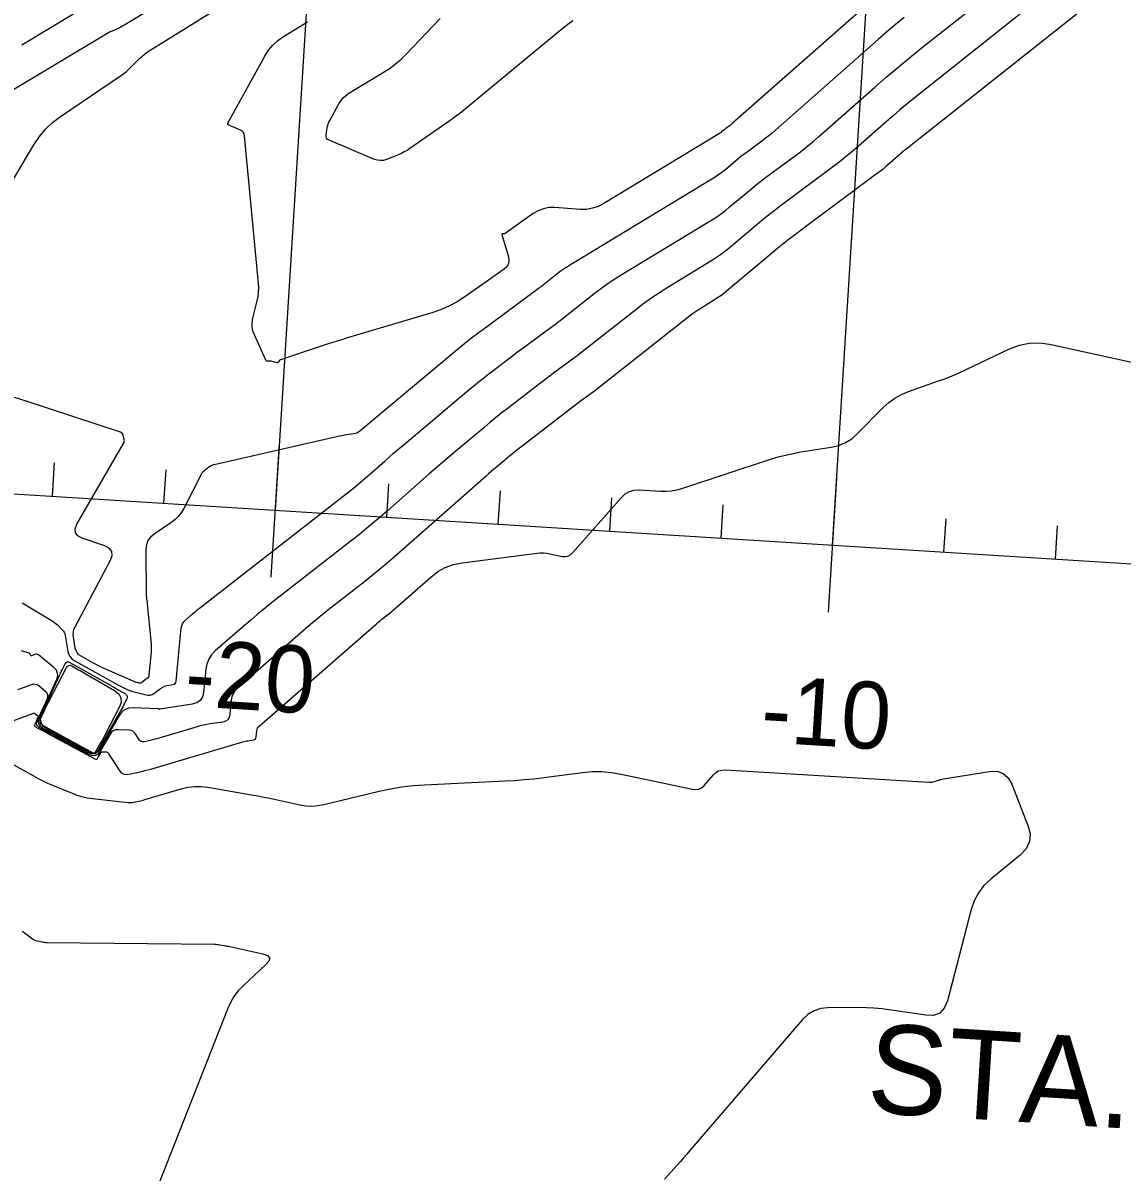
# Model space of a CAD drawing. Extents: x 658976 to 668726, y 639543 to 647196.
# Drawn here: x 662247.5 to 662346, y 641752.7 to 641855.6 of the extents above; entities that cross this region are included whole.
import ezdxf

# ---------------------------------------------------------------- set-up
doc = ezdxf.new("R2010")
doc.units = 0
for name, color, linetype in [('Ex_Major Contours', 7, 'Continuous'), ('Ex_Minor Contours', 7, 'Continuous'), ('R_Axis', 7, 'Continuous'), ('R_Axis Annot', 7, 'Continuous'), ('R_Grid', 7, 'Continuous')]:
    doc.layers.add(name, color=color, linetype=linetype)

msp = doc.modelspace()

# ---------------------------------------------------------------- linework, layer by layer
at = {"layer": 'Ex_Major Contours'}
for points in [[(662324.74, 641858.64), (662311.07, 641846.57), (662311, 641846.51), (662310.94, 641846.46), (662310.87, 641846.41), (662310.81, 641846.36), (662310.5, 641846.13), (662310.45, 641846.1), (662310.4, 641846.06), (662310.36, 641846.02), (662310.31, 641845.98), (662310.12, 641845.82), (662310.07, 641845.78), (662310.02, 641845.74), (662309.97, 641845.71), (662309.92, 641845.68), (662299.57, 641839.4), (662299.07, 641839.15), (662298.56, 641838.98), (662298.03, 641838.89), (662297.48, 641838.89), (662295.15, 641839.04), (662294.64, 641839.04), (662294.15, 641838.94), (662293.68, 641838.77), (662293.24, 641838.51), (662290.72, 641836.72), (662290.69, 641836.71), (662290.66, 641836.7), (662290.63, 641836.69), (662290.61, 641836.69), (662290.48, 641836.69), (662290.46, 641836.69), (662290.44, 641836.68), (662290.44, 641836.66), (662290.44, 641836.63), (662291.02, 641834.63), (662291.07, 641834.3), (662291.02, 641834.01), (662290.88, 641833.75), (662290.63, 641833.53), (662287.12, 641831.06), (662286.42, 641830.61), (662285.69, 641830.22), (662284.93, 641829.89), (662284.15, 641829.62), (662276.61, 641827.37), (662276, 641827.18), (662275.38, 641826.99), (662274.78, 641826.8), (662274.17, 641826.6), (662270.6, 641825.42), (662270.57, 641825.4), (662270.53, 641825.38), (662270.51, 641825.36), (662270.48, 641825.33), (662270.39, 641825.2), (662270.37, 641825.17), (662270.34, 641825.16), (662270.31, 641825.15), (662270.27, 641825.15), (662269.78, 641825.28), (662269.74, 641825.29), (662269.7, 641825.3), (662269.65, 641825.3), (662269.61, 641825.3), (662269.42, 641825.29), (662269.38, 641825.29), (662269.35, 641825.3), (662269.32, 641825.33), (662269.3, 641825.37), (662268.28, 641827.64), (662268.14, 641828.01), (662268.08, 641828.38), (662268.08, 641828.76), (662268.14, 641829.15), (662268.52, 641830.69), (662268.6, 641831.08), (662268.65, 641831.47), (662268.66, 641831.87), (662268.64, 641832.26), (662267.39, 641845.46), (662267.35, 641845.64), (662267.26, 641845.79), (662267.14, 641845.91), (662266.98, 641846.01), (662265.91, 641846.45), (662265.9, 641846.46), (662265.89, 641846.48), (662265.88, 641846.49), (662265.88, 641846.51), (662265.89, 641846.59), (662265.9, 641846.6), (662265.9, 641846.62), (662265.91, 641846.64), (662265.92, 641846.66), (662269.21, 641852.61), (662269.54, 641853.13), (662269.93, 641853.6), (662270.38, 641854.01), (662270.89, 641854.37), (662273.04, 641855.67)], [(662245.82, 641792.79), (662248.44, 641793.75), (662248.5, 641793.76), (662248.55, 641793.76), (662248.6, 641793.74), (662248.65, 641793.71), (662248.84, 641793.56), (662248.88, 641793.52), (662248.9, 641793.47), (662248.9, 641793.42), (662248.89, 641793.37), (662248.6, 641792.73), (662248.58, 641792.68), (662248.59, 641792.63), (662248.61, 641792.59), (662248.66, 641792.55), (662248.89, 641792.43), (662248.94, 641792.4), (662249, 641792.37), (662249.06, 641792.34), (662249.11, 641792.3), (662253.97, 641789.68), (662254.06, 641789.65), (662254.14, 641789.65), (662254.21, 641789.69), (662254.26, 641789.76), (662254.52, 641790.2), (662254.56, 641790.25), (662254.6, 641790.29), (662254.66, 641790.31), (662254.72, 641790.31), (662254.98, 641790.31), (662255.04, 641790.3), (662255.1, 641790.27), (662255.15, 641790.24), (662255.18, 641790.19), (662256.15, 641788.67), (662256.32, 641788.46), (662256.52, 641788.33), (662256.76, 641788.28), (662257.03, 641788.3), (662258.16, 641788.55), (662258.45, 641788.62), (662258.73, 641788.69), (662259.01, 641788.76), (662259.29, 641788.84), (662267.23, 641791.2), (662267.34, 641791.23), (662267.46, 641791.26), (662267.58, 641791.28), (662267.69, 641791.3), (662268.17, 641791.37), (662268.28, 641791.4), (662268.36, 641791.46), (662268.41, 641791.54), (662268.43, 641791.65), (662268.49, 641792.18), (662268.51, 641792.31), (662268.55, 641792.42), (662268.62, 641792.52), (662268.71, 641792.61), (662279.2, 641801.77), (662279.32, 641801.88), (662279.44, 641801.98), (662279.57, 641802.08), (662279.69, 641802.18), (662280.2, 641802.57), (662280.32, 641802.67), (662280.45, 641802.77), (662280.57, 641802.88), (662280.69, 641802.98), (662284.07, 641805.96), (662284.7, 641806.44), (662285.37, 641806.81), (662286.1, 641807.07), (662286.87, 641807.23), (662293.6, 641808.1), (662293.88, 641808.12), (662294.16, 641808.12), (662294.44, 641808.1), (662294.72, 641808.05), (662295.84, 641807.81), (662296.11, 641807.79), (662296.35, 641807.83), (662296.57, 641807.94), (662296.77, 641808.12), (662301.14, 641813.09), (662301.48, 641813.41), (662301.86, 641813.63), (662302.28, 641813.74), (662302.74, 641813.76), (662304.68, 641813.65), (662305.16, 641813.64), (662305.63, 641813.68), (662306.1, 641813.77), (662306.56, 641813.89), (662314.5, 641816.51), (662315.17, 641816.71), (662315.84, 641816.88), (662316.51, 641817.03), (662317.2, 641817.16), (662319.94, 641817.59), (662320.61, 641817.75), (662321.22, 641818), (662321.78, 641818.35), (662322.29, 641818.8), (662324.57, 641821.13), (662325.08, 641821.59), (662325.63, 641821.98), (662326.22, 641822.31), (662326.85, 641822.57), (662329.46, 641823.49), (662330.11, 641823.72), (662330.76, 641823.98), (662331.39, 641824.25), (662332.02, 641824.54), (662335.91, 641826.4), (662336.78, 641826.73), (662337.66, 641826.91), (662338.56, 641826.94), (662339.48, 641826.81), (662364.02, 641821.44)]]:
    msp.add_lwpolyline(points, dxfattribs=at)
at = {"layer": 'Ex_Minor Contours'}
for points in [[(662265.22, 641860.54), (662256.82, 641855.5), (662256.66, 641855.41), (662256.5, 641855.33), (662256.34, 641855.24), (662256.18, 641855.16), (662255.53, 641854.86), (662255.37, 641854.78), (662255.21, 641854.69), (662255.06, 641854.61), (662254.9, 641854.52), (662245.83, 641849.07)], [(662245.96, 641840.35), (662248.53, 641844.68), (662249.02, 641845.41), (662249.57, 641846.07), (662250.2, 641846.67), (662250.9, 641847.2), (662256.37, 641850.91), (662256.59, 641851.07), (662256.81, 641851.24), (662257.01, 641851.42), (662257.21, 641851.61), (662257.99, 641852.39), (662258.19, 641852.58), (662258.4, 641852.76), (662258.62, 641852.93), (662258.85, 641853.08), (662267.9, 641858.73)], [(662338.24, 641857.47), (662327.37, 641848.84), (662326.73, 641848.33), (662326.09, 641847.8), (662325.47, 641847.27), (662324.85, 641846.73), (662322.38, 641844.55), (662321.76, 641844.01), (662321.12, 641843.49), (662320.48, 641842.98), (662319.82, 641842.48), (662315.84, 641839.53), (662315.24, 641839.08), (662314.65, 641838.62), (662314.06, 641838.15), (662313.49, 641837.67), (662311.19, 641835.74), (662310.61, 641835.27), (662310.01, 641834.82), (662309.39, 641834.4), (662308.76, 641834), (662305.39, 641831.96), (662304.63, 641831.48), (662303.88, 641830.97), (662303.14, 641830.45), (662302.42, 641829.9), (662297.07, 641825.69), (662297.07, 641825.69), (662297.06, 641825.68), (662297.05, 641825.67), (662297.04, 641825.67), (662297.01, 641825.64), (662296.99, 641825.63), (662296.97, 641825.62), (662295.07, 641824.21), (662294.75, 641823.97), (662294.43, 641823.73), (662294.12, 641823.49), (662293.8, 641823.25), (662291.04, 641821.12), (662290.47, 641820.68), (662289.91, 641820.24), (662289.36, 641819.79), (662288.81, 641819.33), (662286.31, 641817.23), (662285.71, 641816.73), (662285.11, 641816.22), (662284.52, 641815.71), (662283.93, 641815.19), (662280.18, 641811.89), (662279.36, 641811.17), (662278.52, 641810.47), (662277.68, 641809.78), (662276.82, 641809.1), (662269.67, 641803.52), (662269.09, 641803.06), (662268.51, 641802.59), (662267.94, 641802.11), (662267.38, 641801.63), (662264.77, 641799.35), (662264.44, 641799), (662264.18, 641798.61), (662264.01, 641798.17), (662263.92, 641797.7), (662263.71, 641795.63), (662263.62, 641795.22), (662263.42, 641794.9), (662263.11, 641794.69), (662262.71, 641794.57), (662260, 641794.17), (662259.98, 641794.17), (662259.96, 641794.17), (662259.94, 641794.16), (662259.91, 641794.16), (662259.8, 641794.12), (662259.79, 641794.12), (662259.77, 641794.12), (662259.75, 641794.11), (662259.75, 641794.11), (662259.74, 641794.11), (662259.74, 641794.11), (662259.73, 641794.12), (662259.72, 641794.14), (662259.72, 641794.14), (662259.71, 641794.15), (662259.71, 641794.15), (662259.7, 641794.15), (662257.36, 641794.23), (662257, 641794.2), (662256.68, 641794.08), (662256.41, 641793.88), (662256.19, 641793.58), (662254.45, 641790.56), (662254.23, 641790.28), (662253.97, 641790.13), (662253.67, 641790.12), (662253.34, 641790.24), (662251.8, 641791.07), (662251.5, 641791.24), (662251.19, 641791.4), (662250.89, 641791.57), (662250.58, 641791.74), (662249.36, 641792.4), (662249.11, 641792.59), (662248.98, 641792.81), (662248.95, 641793.08), (662249.04, 641793.37), (662250.58, 641796.81), (662250.66, 641797.1), (662250.65, 641797.36), (662250.55, 641797.61), (662250.34, 641797.83), (662248.93, 641798.99), (662248.87, 641799.03), (662248.81, 641799.05), (662248.74, 641799.05), (662248.67, 641799.04), (662248.31, 641798.91), (662248.28, 641798.9), (662248.26, 641798.9), (662248.24, 641798.92), (662248.22, 641798.95), (662248.17, 641799.07), (662248.15, 641799.1), (662248.13, 641799.13), (662248.11, 641799.14), (662248.08, 641799.15), (662247.41, 641799.34)], [(662247.47, 641803.64), (662250.15, 641802.04), (662250.28, 641801.96), (662250.4, 641801.87), (662250.52, 641801.77), (662250.63, 641801.67), (662251.06, 641801.24), (662251.16, 641801.13), (662251.23, 641801.01), (662251.29, 641800.87), (662251.33, 641800.73), (662251.58, 641799.3), (662251.65, 641799.03), (662251.78, 641798.8), (662251.96, 641798.61), (662252.19, 641798.45), (662256.03, 641796.3), (662256.15, 641796.24), (662256.27, 641796.18), (662256.4, 641796.12), (662256.52, 641796.06), (662257.01, 641795.84), (662257.14, 641795.79), (662257.26, 641795.74), (662257.39, 641795.7), (662257.52, 641795.67), (662258.59, 641795.4), (662258.77, 641795.37), (662258.94, 641795.38), (662259.11, 641795.44), (662259.26, 641795.53), (662259.96, 641796.04), (662260.07, 641796.11), (662260.19, 641796.17), (662260.31, 641796.21), (662260.44, 641796.24), (662260.97, 641796.32), (662261.08, 641796.35), (662261.17, 641796.41), (662261.23, 641796.5), (662261.26, 641796.62), (662261.73, 641801.41), (662261.77, 641801.6), (662261.84, 641801.78), (662261.95, 641801.95), (662262.09, 641802.09), (662262.71, 641802.64), (662262.87, 641802.78), (662263.03, 641802.91), (662263.19, 641803.04), (662263.36, 641803.17), (662276.76, 641813.63), (662277.17, 641813.96), (662277.58, 641814.29), (662277.98, 641814.63), (662278.37, 641814.97), (662279.94, 641816.35), (662280.34, 641816.7), (662280.73, 641817.04), (662281.13, 641817.38), (662281.53, 641817.72), (662287.7, 641822.89), (662288.06, 641823.19), (662288.43, 641823.49), (662288.79, 641823.78), (662289.16, 641824.06), (662290.64, 641825.21), (662291.02, 641825.49), (662291.39, 641825.77), (662291.76, 641826.06), (662292.14, 641826.33), (662295.39, 641828.74), (662295.4, 641828.75), (662295.41, 641828.76), (662295.42, 641828.77), (662295.44, 641828.78), (662295.49, 641828.81), (662295.5, 641828.82), (662295.52, 641828.83), (662295.53, 641828.84), (662295.54, 641828.85), (662298.83, 641831.43), (662299.39, 641831.86), (662299.95, 641832.27), (662300.54, 641832.66), (662301.13, 641833.03), (662309.15, 641837.89), (662309.59, 641838.17), (662310.01, 641838.46), (662310.43, 641838.77), (662310.83, 641839.1), (662312.43, 641840.44), (662312.83, 641840.77), (662313.23, 641841.1), (662313.64, 641841.42), (662314.06, 641841.73), (662316.61, 641843.62), (662317.17, 641844.05), (662317.72, 641844.48), (662318.27, 641844.93), (662318.8, 641845.39), (662323.83, 641849.84), (662324.86, 641850.73), (662325.89, 641851.6), (662326.93, 641852.46), (662327.99, 641853.31), (662333.8, 641857.93)], [(662326.45, 641856.07), (662325.67, 641855.42), (662324.89, 641854.77), (662324.13, 641854.1), (662314.93, 641845.98), (662314.63, 641845.72), (662314.33, 641845.47), (662314.02, 641845.23), (662313.71, 641844.99), (662312.28, 641843.93), (662312.05, 641843.76), (662311.82, 641843.58), (662311.59, 641843.4), (662311.37, 641843.21), (662310.48, 641842.46), (662310.25, 641842.28), (662310.02, 641842.1), (662309.78, 641841.94), (662309.53, 641841.78), (662296.57, 641833.92), (662296.3, 641833.75), (662296.03, 641833.57), (662295.76, 641833.38), (662295.51, 641833.19), (662294.01, 641832.01), (662293.99, 641832), (662293.98, 641831.98), (662293.96, 641831.97), (662293.94, 641831.96), (662293.87, 641831.91), (662293.85, 641831.9), (662293.83, 641831.88), (662293.82, 641831.87), (662293.8, 641831.86), (662288.7, 641828.08), (662288.52, 641827.95), (662288.34, 641827.82), (662288.17, 641827.68), (662287.99, 641827.55), (662287.29, 641827.01), (662287.11, 641826.87), (662286.94, 641826.73), (662286.77, 641826.59), (662286.6, 641826.45), (662277.72, 641819.01), (662277.59, 641818.92), (662277.46, 641818.85), (662277.31, 641818.8), (662277.16, 641818.77), (662276.53, 641818.69), (662276.37, 641818.67), (662276.21, 641818.64), (662276.06, 641818.61), (662275.9, 641818.58), (662264.66, 641816.02), (662264.59, 641816), (662264.52, 641815.98), (662264.46, 641815.95), (662264.39, 641815.91), (662264.15, 641815.76), (662264.09, 641815.73), (662264.03, 641815.69), (662263.98, 641815.64), (662263.92, 641815.6), (662263.71, 641815.42), (662263.66, 641815.37), (662263.62, 641815.32), (662263.58, 641815.26), (662263.54, 641815.2), (662261.95, 641812.1), (662261.73, 641811.72), (662261.46, 641811.38), (662261.15, 641811.07), (662260.79, 641810.81), (662259.29, 641809.81), (662258.97, 641809.54), (662258.73, 641809.22), (662258.6, 641808.84), (662258.55, 641808.42), (662258.59, 641804.25), (662258.6, 641804.19), (662258.6, 641804.13), (662258.61, 641804.07), (662258.61, 641804.02), (662258.65, 641803.79), (662258.66, 641803.73), (662258.66, 641803.67), (662258.67, 641803.62), (662258.68, 641803.56), (662259, 641800.24), (662259.02, 641799.91), (662259.03, 641799.58), (662259.02, 641799.26), (662259, 641798.93), (662258.83, 641797.19), (662258.81, 641797.09), (662258.76, 641796.99), (662258.7, 641796.91), (662258.62, 641796.83), (662258.19, 641796.51), (662258.13, 641796.48), (662258.07, 641796.46), (662258.01, 641796.45), (662257.94, 641796.46), (662257.67, 641796.53), (662257.6, 641796.55), (662257.54, 641796.57), (662257.47, 641796.59), (662257.41, 641796.62), (662254.81, 641797.78), (662254.55, 641797.9), (662254.3, 641798.02), (662254.05, 641798.15), (662253.8, 641798.28), (662252.75, 641798.87), (662252.56, 641799), (662252.41, 641799.17), (662252.3, 641799.37), (662252.23, 641799.6), (662252.06, 641800.58), (662252.04, 641800.82), (662252.06, 641801.06), (662252.11, 641801.29), (662252.21, 641801.51), (662255.38, 641807.46), (662255.53, 641807.89), (662255.5, 641808.25), (662255.28, 641808.53), (662254.87, 641808.74), (662252.86, 641809.43), (662252.45, 641809.64), (662252.24, 641809.92), (662252.21, 641810.27), (662252.38, 641810.7), (662256.56, 641817.93), (662256.6, 641818.02), (662256.62, 641818.11), (662256.63, 641818.2), (662256.61, 641818.29), (662256.52, 641818.67), (662256.49, 641818.76), (662256.44, 641818.83), (662256.38, 641818.88), (662256.29, 641818.92), (662247.83, 641821.71), (662246.7, 641822.07)], [(662342.69, 641857.01), (662326.75, 641844.37), (662326.53, 641844.19), (662326.3, 641844), (662326.08, 641843.81), (662325.86, 641843.62), (662324.98, 641842.85), (662324.76, 641842.66), (662324.54, 641842.47), (662324.31, 641842.29), (662324.08, 641842.12), (662317.62, 641837.33), (662316.84, 641836.74), (662316.06, 641836.14), (662315.3, 641835.53), (662314.55, 641834.9), (662310.56, 641831.55), (662310.3, 641831.34), (662310.04, 641831.14), (662309.76, 641830.95), (662309.48, 641830.78), (662308.33, 641830.08), (662308.05, 641829.9), (662307.77, 641829.72), (662307.5, 641829.52), (662307.23, 641829.32), (662298.6, 641822.53), (662298.59, 641822.52), (662298.57, 641822.51), (662298.56, 641822.5), (662297.75, 641821.9), (662297.61, 641821.8), (662297.48, 641821.7), (662297.34, 641821.59), (662297.2, 641821.49), (662291.88, 641817.38), (662291.63, 641817.19), (662291.39, 641817), (662291.15, 641816.81), (662290.91, 641816.61), (662289.96, 641815.81), (662289.72, 641815.61), (662289.49, 641815.41), (662289.25, 641815.21), (662289.02, 641815), (662280.81, 641807.77), (662280.15, 641807.19), (662279.48, 641806.63), (662278.8, 641806.07), (662278.12, 641805.53), (662275.35, 641803.37), (662274.66, 641802.83), (662273.98, 641802.27), (662273.31, 641801.71), (662272.65, 641801.14), (662266.74, 641795.98), (662266.53, 641795.76), (662266.37, 641795.51), (662266.26, 641795.24), (662266.2, 641794.94), (662266.07, 641793.64), (662266.01, 641793.38), (662265.89, 641793.18), (662265.69, 641793.05), (662265.44, 641792.97), (662264.28, 641792.8), (662264, 641792.76), (662263.71, 641792.7), (662263.43, 641792.63), (662263.15, 641792.55), (662259.54, 641791.48), (662259.4, 641791.44), (662259.26, 641791.4), (662259.11, 641791.37), (662258.97, 641791.33), (662258.39, 641791.2), (662258.25, 641791.19), (662258.13, 641791.22), (662258.03, 641791.29), (662257.94, 641791.39), (662257.59, 641791.95), (662257.49, 641792.07), (662257.38, 641792.16), (662257.24, 641792.21), (662257.09, 641792.24), (662256.04, 641792.27), (662255.83, 641792.26), (662255.64, 641792.19), (662255.48, 641792.07), (662255.35, 641791.89), (662254.47, 641790.36), (662254.27, 641790.1), (662254.03, 641789.97), (662253.76, 641789.96), (662253.45, 641790.07), (662250.46, 641791.69), (662250.28, 641791.79), (662250.1, 641791.88), (662249.92, 641791.98), (662249.73, 641792.08), (662249.01, 641792.48), (662248.86, 641792.59), (662248.78, 641792.72), (662248.77, 641792.88), (662248.82, 641793.05), (662249.73, 641795.09), (662249.78, 641795.26), (662249.78, 641795.42), (662249.71, 641795.56), (662249.59, 641795.69), (662248.99, 641796.19), (662248.83, 641796.29), (662248.67, 641796.34), (662248.5, 641796.35), (662248.32, 641796.31), (662247.07, 641795.85)], [(662247.45, 641853.63), (662252.7, 641856.78)], [(662296.8, 641855.78), (662296.34, 641855.43), (662295.89, 641855.08), (662295.44, 641854.72), (662287.35, 641848.04), (662286.81, 641847.6), (662286.26, 641847.18), (662285.7, 641846.76), (662285.13, 641846.36), (662282.19, 641844.33), (662281.95, 641844.17), (662281.7, 641844.03), (662281.44, 641843.9), (662281.17, 641843.78), (662280.1, 641843.35), (662279.83, 641843.27), (662279.56, 641843.25), (662279.3, 641843.28), (662279.03, 641843.36), (662274.96, 641845.07), (662274.82, 641845.15), (662274.73, 641845.25), (662274.69, 641845.38), (662274.69, 641845.54), (662274.8, 641846.22), (662274.84, 641846.39), (662274.89, 641846.55), (662274.95, 641846.71), (662275.03, 641846.86), (662275.84, 641848.34), (662276.02, 641848.62), (662276.23, 641848.87), (662276.47, 641849.09), (662276.74, 641849.28), (662279.75, 641851.1), (662280.33, 641851.48), (662280.88, 641851.89), (662281.41, 641852.35), (662281.91, 641852.83), (662284.92, 641855.99)], [(662243.66, 641790.84), (662248.48, 641788.15), (662248.9, 641787.93), (662249.32, 641787.71), (662249.75, 641787.51), (662250.18, 641787.32), (662251.94, 641786.59), (662252.38, 641786.43), (662252.83, 641786.29), (662253.29, 641786.19), (662253.76, 641786.12), (662256.97, 641785.77), (662257.09, 641785.76), (662257.22, 641785.76), (662257.34, 641785.77), (662257.46, 641785.79), (662257.96, 641785.9), (662258.08, 641785.93), (662258.2, 641785.96), (662258.32, 641785.99), (662258.45, 641786.03), (662261.73, 641787), (662262.32, 641787.14), (662262.91, 641787.21), (662263.51, 641787.21), (662264.11, 641787.14), (662268.02, 641786.45), (662268.57, 641786.35), (662269.11, 641786.25), (662269.65, 641786.14), (662270.19, 641786.03), (662272.34, 641785.56), (662272.88, 641785.48), (662273.42, 641785.45), (662273.96, 641785.49), (662274.49, 641785.59), (662279.45, 641786.78), (662280.45, 641786.99), (662281.47, 641787.16), (662282.49, 641787.28), (662283.52, 641787.36), (662290.69, 641787.7), (662291.56, 641787.75), (662292.44, 641787.82), (662293.31, 641787.9), (662294.18, 641788), (662297.66, 641788.45), (662298.53, 641788.53), (662299.4, 641788.53), (662300.26, 641788.46), (662301.12, 641788.31), (662307.51, 641786.95), (662307.81, 641786.92), (662308.08, 641786.97), (662308.32, 641787.09), (662308.55, 641787.29), (662309.38, 641788.24), (662309.6, 641788.45), (662309.85, 641788.59), (662310.13, 641788.67), (662310.43, 641788.68), (662328.71, 641787.59), (662328.82, 641787.59), (662328.93, 641787.6), (662329.04, 641787.62), (662329.14, 641787.65), (662329.56, 641787.78), (662329.66, 641787.82), (662329.77, 641787.84), (662329.87, 641787.87), (662329.98, 641787.89), (662334.12, 641788.54), (662334.79, 641788.56), (662335.34, 641788.37), (662335.78, 641787.99), (662336.11, 641787.4), (662337.55, 641783.72), (662337.75, 641782.96), (662337.69, 641782.26), (662337.4, 641781.63), (662336.86, 641781.05), (662334.22, 641778.9), (662333.61, 641778.32), (662333.12, 641777.67), (662332.74, 641776.96), (662332.47, 641776.17), (662330.33, 641767.99), (662330.06, 641767.34), (662329.65, 641766.91), (662329.1, 641766.7), (662328.4, 641766.71), (662325.13, 641767.2), (662324.45, 641767.29), (662323.76, 641767.36), (662323.08, 641767.39), (662322.39, 641767.4), (662319.64, 641767.39), (662318.99, 641767.32), (662318.39, 641767.12), (662317.85, 641766.79), (662317.37, 641766.34), (662307.27, 641754.59), (662306.99, 641754.26), (662306.71, 641753.94), (662306.42, 641753.62), (662306.14, 641753.3), (662304.99, 641752.04)], [(662247.49, 641774.23), (662247.65, 641774.12), (662248.41, 641773.57), (662248.5, 641773.51), (662248.6, 641773.45), (662248.71, 641773.41), (662248.82, 641773.38), (662249.26, 641773.28), (662249.38, 641773.26), (662249.49, 641773.25), (662249.6, 641773.24), (662249.72, 641773.23), (662264.7, 641773.07), (662264.82, 641773.07), (662264.93, 641773.06), (662265.04, 641773.05), (662265.16, 641773.03), (662265.61, 641772.95), (662265.73, 641772.93), (662265.84, 641772.91), (662265.95, 641772.89), (662266.07, 641772.86), (662269.04, 641772.22), (662269.46, 641772.07), (662269.64, 641771.86), (662269.59, 641771.59), (662269.31, 641771.25), (662267.27, 641769.35), (662266.83, 641768.89), (662266.44, 641768.39), (662266.12, 641767.84), (662265.85, 641767.26), (662258.97, 641749.74)]]:
    msp.add_lwpolyline(points, dxfattribs=at)
for points in [[(662253.98, 641790.22), (662253.93, 641790.19), (662253.87, 641790.19), (662253.8, 641790.21), (662253.52, 641790.36), (662253.46, 641790.4), (662253.39, 641790.44), (662253.32, 641790.48), (662253.25, 641790.51), (662249.32, 641792.66), (662249.17, 641792.77), (662249.09, 641792.91), (662249.08, 641793.07), (662249.13, 641793.25), (662249.47, 641794.01), (662249.56, 641794.2), (662249.65, 641794.39), (662249.74, 641794.57), (662249.83, 641794.76), (662251.46, 641797.86), (662251.55, 641797.99), (662251.66, 641798.05), (662251.78, 641798.06), (662251.92, 641798), (662252.53, 641797.66), (662252.68, 641797.58), (662252.83, 641797.49), (662252.98, 641797.4), (662253.13, 641797.32), (662255.75, 641795.79), (662256.12, 641795.5), (662256.32, 641795.15), (662256.34, 641794.76), (662256.18, 641794.32), (662254.9, 641791.85), (662254.81, 641791.68), (662254.72, 641791.5), (662254.63, 641791.33), (662254.53, 641791.16), (662254.02, 641790.28)], [(662254.1, 641790.25), (662253.95, 641790.16), (662253.77, 641790.15), (662253.57, 641790.23), (662252.72, 641790.69), (662252.5, 641790.81), (662252.29, 641790.92), (662252.08, 641791.04), (662251.86, 641791.15), (662249.71, 641792.33), (662249.36, 641792.59), (662249.17, 641792.91), (662249.13, 641793.27), (662249.25, 641793.69), (662250.78, 641797.08), (662250.84, 641797.22), (662250.91, 641797.36), (662250.97, 641797.5), (662251.05, 641797.64), (662251.33, 641798.19), (662251.41, 641798.3), (662251.51, 641798.35), (662251.62, 641798.36), (662251.74, 641798.31), (662255.53, 641796.18), (662255.68, 641796.1), (662255.82, 641796.01), (662255.97, 641795.93), (662256.12, 641795.84), (662256.72, 641795.49), (662256.83, 641795.41), (662256.89, 641795.3), (662256.89, 641795.18), (662256.85, 641795.05), (662256.55, 641794.47), (662256.48, 641794.33), (662256.4, 641794.19), (662256.32, 641794.05), (662256.24, 641793.91), (662254.24, 641790.42)]]:
    msp.add_lwpolyline(points, close=True, dxfattribs=at)
at = {"layer": 'R_Axis'}
for p, q in [((661621.43, 641852.69), (663118.48, 641758.67)), ((662269.78, 641805.96), (662270.53, 641817.93)), ((662250.19, 641813.2), (662250.38, 641816.19)), ((662260.17, 641812.57), (662260.36, 641815.57)), ((662280.13, 641811.32), (662280.32, 641814.31)), ((662319.68, 641802.82), (662320.43, 641814.8)), ((662290.11, 641810.69), (662290.3, 641813.69)), ((662300.09, 641810.07), (662300.28, 641813.06)), ((662310.07, 641809.44), (662310.26, 641812.43)), ((662330.03, 641808.19), (662330.22, 641811.18)), ((662340.01, 641807.56), (662340.2, 641810.55))]:
    msp.add_line(p, q, dxfattribs=at)
at = {"layer": 'R_Grid'}
for p, q in [((662270.15, 641811.95), (662285.82, 642061.45)), ((662320.05, 641808.81), (662335.72, 642058.32)), ((661621.43, 641852.69), (663118.48, 641758.67))]:
    msp.add_line(p, q, dxfattribs=at)

# ---------------------------------------------------------------- texts
at = {"layer": 'R_Axis Annot'}
for s, height, p in [('-20', 6, (662261.93, 641794.43)), ('-10', 6, (662313.53, 641791.19)), ('STA. 134+90.00', 8, (662323.01, 641758.03))]:
    msp.add_text(s, height=height, rotation=356.4063, dxfattribs=at).set_placement(p)

doc.saveas('drawing.dxf')
